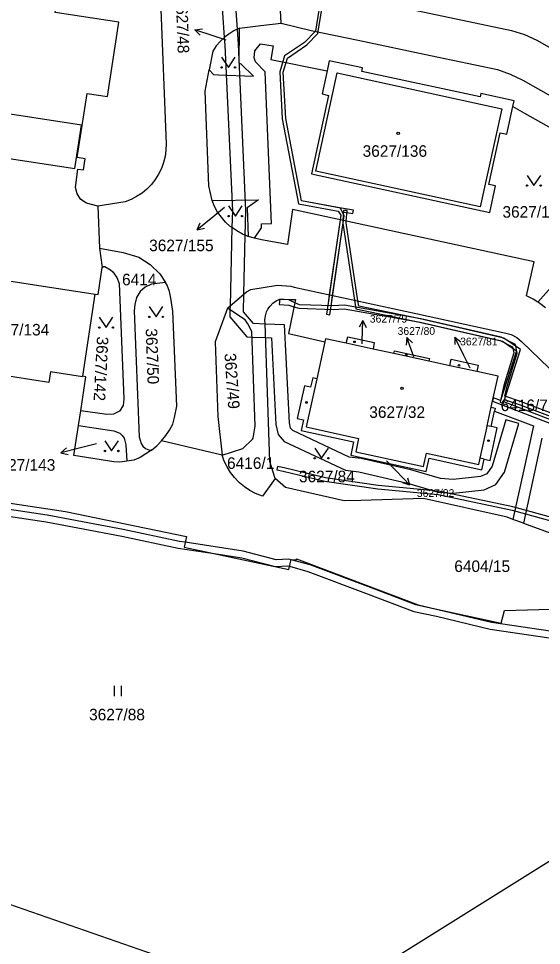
# Model space of a CAD drawing. Extents: x -644096 to -634268, y -1141430 to -1133463.
# Drawn here: x -640815.2 to -640738.2, y -1137875.9 to -1137739.5 of the extents above; entities that cross this region are included whole.
import ezdxf

# ---------------------------------------------------------------- set-up
doc = ezdxf.new("R2010")
doc.units = 0
for name, color, linetype in [('B_Hranice _3D', 7, 'Continuous'), ('M_Svah_Nasyp', 7, 'Continuous'), ('M_Svah_Zarez', 7, 'Continuous'), ('svrsek_osa_sjezdy', 7, 'Continuous'), ('svrsek_osa_VRT', 7, 'Continuous'), ('svrsek_popisy_VRT', 7, 'Continuous'), ('terminal_VRT', 7, 'Continuous')]:
    doc.layers.add(name, color=color, linetype=linetype)

msp = doc.modelspace()

# ---------------------------------------------------------------- linework, layer by layer
at = {"layer": 'B_Hranice _3D'}
for points in [[(-640769.7, -1137730.24), (-640771.48, -1137741.39), (-640773.08, -1137743.05), (-640776.01, -1137745.05), (-640776.7, -1137747.37), (-640776.35, -1137754.29), (-640773.95, -1137766.81), (-640768.15, -1137767.85), (-640767.76, -1137768.48), (-640767.85, -1137769.14), (-640769.44, -1137780.17), (-640769.62, -1137781.42), (-640769.86, -1137783.04), (-640769.36, -1137783.12), (-640769.12, -1137781.5), (-640768.94, -1137780.28), (-640767.36, -1137769.25), (-640767.26, -1137768.56), (-640767.78, -1137767.41), (-640773.53, -1137766.37), (-640775.85, -1137754.23), (-640776.2, -1137747.43), (-640775.59, -1137745.37), (-640772.76, -1137743.43), (-640771.12, -1137741.73), (-640769.14, -1137729.89)], [(-640785.63, -1137731.39), (-640784.89, -1137742.33), (-640784.81, -1137743.46), (-640783.7, -1137767.81), (-640783.76, -1137770.3), (-640784.03, -1137781.8), (-640784.05, -1137782.4), (-640784.07, -1137783.42), (-640781.55, -1137786.37), (-640780.82, -1137786.4), (-640778.82, -1137786.48), (-640777.94, -1137786.51), (-640777.29, -1137799.25), (-640776.97, -1137800.71), (-640776.06, -1137801.77), (-640767.05, -1137805.99), (-640765.1, -1137806.23), (-640757.92, -1137807.87), (-640753.43, -1137809.19), (-640751.17, -1137809.33), (-640746.66, -1137808.88), (-640744.94, -1137808.1), (-640743.65, -1137806.25), (-640741.56, -1137799.12), (-640743.48, -1137798.56), (-640745.47, -1137805.37), (-640746.26, -1137806.5), (-640747.18, -1137806.92), (-640751.21, -1137807.33), (-640753.09, -1137807.21), (-640757.42, -1137805.93), (-640764.76, -1137804.25), (-640766.49, -1137804.05), (-640774.82, -1137800.13), (-640775.13, -1137799.79), (-640775.29, -1137798.99), (-640776.04, -1137784.59), (-640778.89, -1137784.48), (-640780.59, -1137784.41), (-640782.05, -1137782.7), (-640781.99, -1137780.05), (-640781.79, -1137771.44), (-640781.7, -1137767.79), (-640782.81, -1137743.32), (-640782.96, -1137741.1), (-640783.57, -1137732.28)], [(-640769.7, -1137730.24), (-640771.48, -1137741.39), (-640773.08, -1137743.05), (-640776.01, -1137745.05), (-640776.7, -1137747.37), (-640776.35, -1137754.29), (-640773.95, -1137766.81), (-640768.15, -1137767.85), (-640767.76, -1137768.48), (-640769.62, -1137781.42), (-640769.86, -1137783.04), (-640769.36, -1137783.12), (-640769.12, -1137781.5), (-640767.26, -1137768.56), (-640767.53, -1137767.96), (-640765.95, -1137768.22), (-640765.87, -1137767.72), (-640767.95, -1137767.38), (-640773.53, -1137766.37), (-640775.85, -1137754.23), (-640776.2, -1137747.43), (-640775.59, -1137745.37), (-640772.76, -1137743.43), (-640771.12, -1137741.73), (-640769.19, -1137730.21)], [(-640773.83, -1137781.66), (-640774.52, -1137781.34), (-640775.41, -1137780.94), (-640776.72, -1137780.82), (-640776.81, -1137781.62), (-640775.38, -1137781.69), (-640774.64, -1137781.93), (-640773.91, -1137782.16), (-640768.86, -1137782.32), (-640767.23, -1137782.22), (-640756.04, -1137784.21), (-640744.3, -1137786.91), (-640742.46, -1137787.82), (-640742.29, -1137788.72), (-640743.76, -1137793.51), (-640744.28, -1137795.99), (-640743.8, -1137796.17), (-640743.68, -1137795.57)], [(-640732.39, -1137799.23), (-640741.31, -1137795.85), (-640743.58, -1137795.08), (-640743.28, -1137793.63), (-640741.77, -1137788.74), (-640742.02, -1137787.48), (-640744.14, -1137786.43), (-640755.94, -1137783.71), (-640767.21, -1137781.72), (-640768.86, -1137781.82), (-640773.83, -1137781.66)], [(-640743.68, -1137795.57), (-640741.47, -1137796.33), (-640732.54, -1137799.71)], [(-640736.15, -1137813.1), (-640742.41, -1137811.37), (-640753.35, -1137809.07), (-640762.24, -1137808.22), (-640770, -1137807.1), (-640776.08, -1137805.65), (-640777.05, -1137805.42), (-640777.17, -1137805.9), (-640776.2, -1137806.13), (-640770.1, -1137807.6), (-640762.3, -1137808.72), (-640753.43, -1137809.57), (-640742.53, -1137811.85), (-640736.31, -1137813.58)], [(-640823.89, -1137811.66), (-640811.09, -1137813.55), (-640799.98, -1137815.69), (-640791.68, -1137817.42), (-640786.38, -1137818.23), (-640782.31, -1137818.85), (-640777.36, -1137820.14), (-640775.52, -1137820.05), (-640775.29, -1137820.11), (-640772.57, -1137820.86), (-640763.71, -1137824.19), (-640756.99, -1137826.75), (-640753.68, -1137827.47), (-640745.75, -1137829.38), (-640735.39, -1137830.86), (-640723.71, -1137832.62), (-640715.39, -1137834.51), (-640705.85, -1137836.81), (-640704.12, -1137837.43), (-640703.93, -1137840.76), (-640705.7, -1137851.81), (-640704.65, -1137851.56), (-640703.35, -1137843.43), (-640703.07, -1137838.28)], [(-640703.07, -1137838.28), (-640703.16, -1137836.71), (-640705.57, -1137835.85), (-640715.17, -1137833.53), (-640723.53, -1137831.64), (-640735.25, -1137829.88), (-640745.57, -1137828.4), (-640753.46, -1137826.49), (-640756.71, -1137825.79), (-640763.35, -1137823.25), (-640772.27, -1137819.9), (-640775.06, -1137819.14), (-640775.4, -1137819.05), (-640777.26, -1137819.14), (-640782.11, -1137817.87), (-640790.64, -1137816.57), (-640791.5, -1137816.44), (-640799.78, -1137814.71), (-640810.93, -1137812.57), (-640823.73, -1137810.68)]]:
    msp.add_lwpolyline(points, dxfattribs=at)
msp.add_lwpolyline([(-640767.32, -1137767.76), (-640767.43, -1137769.23), (-640767.46, -1137769.62), (-640765.74, -1137780.97), (-640765.55, -1137782.25), (-640756.17, -1137784.19), (-640743.97, -1137787.02), (-640741.9, -1137788.41), (-640744.22, -1137795.73), (-640745.29, -1137795.32), (-640745.35, -1137795.59), (-640745.4, -1137795.81), (-640731.23, -1137801.28), (-640731.14, -1137800.87), (-640731.12, -1137800.78), (-640743.75, -1137795.91), (-640741.32, -1137788.21), (-640743.77, -1137786.56), (-640756.07, -1137783.71), (-640765.11, -1137781.83), (-640765.22, -1137781.08), (-640766.96, -1137769.6), (-640766.94, -1137769.34), (-640766.82, -1137767.8)], close=True, dxfattribs=at)
at = {"layer": 'M_Svah_Nasyp'}
for p, q in [((-640745.6, -1137799.56), (-640746.18, -1137799.43)), ((-640746.65, -1137804.34), (-640747.22, -1137804.2))]:
    msp.add_line(p, q, dxfattribs=at)
msp.add_lwpolyline([(-640768.27, -1137747.55), (-640744.06, -1137752.8), (-640747.21, -1137767.24), (-640771.41, -1137761.99), (-640768.27, -1137747.55)], dxfattribs=at)
at = {"layer": 'M_Svah_Zarez'}
for centre, radius in [((-640759.3, -1137756.41), 0.175), ((-640765.72, -1137787.09), 0.117), ((-640758.11, -1137789.02), 0.117), ((-640750.36, -1137790.54), 0.117), ((-640758.72, -1137793.94), 0.175), ((-640772.79, -1137796.01), 0.117), ((-640746.01, -1137801.63), 0.117)]:
    msp.add_circle(centre, radius, dxfattribs=at)
at = {"layer": 'svrsek_osa_sjezdy'}
for p, q in [((-640801.03, -1137839.21), (-640801.03, -1137837.71)), ((-640800.03, -1137839.21), (-640800.03, -1137837.71))]:
    msp.add_line(p, q, dxfattribs=at)
for points in [[(-640785.29, -1137745.22), (-640784.29, -1137746.72), (-640783.29, -1137745.22)], [(-640740.33, -1137762.61), (-640739.33, -1137764.11), (-640738.33, -1137762.61)], [(-640784.26, -1137767.09), (-640783.26, -1137768.59), (-640782.26, -1137767.09)], [(-640795.93, -1137781.92), (-640794.93, -1137783.42), (-640793.93, -1137781.92)], [(-640803.28, -1137783.49), (-640802.28, -1137784.99), (-640801.28, -1137783.49)], [(-640802.46, -1137801.65), (-640801.46, -1137803.15), (-640800.46, -1137801.65)], [(-640771.57, -1137802.72), (-640770.57, -1137804.22), (-640769.57, -1137802.72)]]:
    msp.add_lwpolyline(points, dxfattribs=at)
for centre in [(-640785.29, -1137746.72), (-640783.29, -1137746.72), (-640740.33, -1137764.11), (-640738.33, -1137764.11), (-640784.26, -1137768.59), (-640782.26, -1137768.59), (-640795.93, -1137783.42), (-640793.93, -1137783.42), (-640803.28, -1137784.99), (-640801.28, -1137784.99), (-640802.46, -1137803.15), (-640800.46, -1137803.15), (-640771.57, -1137804.22), (-640769.57, -1137804.22)]:
    msp.add_circle(centre, 0.1, dxfattribs=at)
at = {"layer": 'svrsek_popisy_VRT'}
for p, q in [((-640789.21, -1137741.22), (-640788.11, -1137741.06)), ((-640786.36, -1137742.15), (-640789.21, -1137741.22)), ((-640789.21, -1137741.22), (-640788.42, -1137742.01)), ((-640784.61, -1137742.71), (-640786.36, -1137742.15)), ((-640784.83, -1137767.34), (-640786.57, -1137768.74)), ((-640786.57, -1137768.74), (-640788.9, -1137770.63)), ((-640788.9, -1137770.63), (-640788.44, -1137769.61)), ((-640788.9, -1137770.63), (-640787.81, -1137770.39)), ((-640764.48, -1137783.98), (-640765.02, -1137784.96)), ((-640764.59, -1137786.98), (-640764.48, -1137783.98)), ((-640764.48, -1137783.98), (-640764.02, -1137785)), ((-640764.61, -1137787.37), (-640764.59, -1137786.98)), ((-640758.02, -1137786.47), (-640758.14, -1137787.58)), ((-640756.99, -1137789.29), (-640758.02, -1137786.47)), ((-640758.02, -1137786.47), (-640757.2, -1137787.24)), ((-640750.96, -1137786.39), (-640750.97, -1137787.51)), ((-640749.64, -1137789.09), (-640750.96, -1137786.39)), ((-640750.96, -1137786.39), (-640750.07, -1137787.07)), ((-640756.99, -1137789.3), (-640756.99, -1137789.29)), ((-640748.72, -1137790.95), (-640749.64, -1137789.09)), ((-640803.69, -1137802.1), (-640806.03, -1137802.68)), ((-640806.03, -1137802.68), (-640808.94, -1137803.41)), ((-640808.94, -1137803.41), (-640808.09, -1137802.68)), ((-640808.94, -1137803.41), (-640807.85, -1137803.65)), ((-640761.03, -1137804.6), (-640759.64, -1137806.04)), ((-640759.64, -1137806.04), (-640757.56, -1137808.2)), ((-640757.56, -1137808.2), (-640758.61, -1137807.83)), ((-640757.56, -1137808.2), (-640757.89, -1137807.13))]:
    msp.add_line(p, q, dxfattribs=at)
at = {"layer": 'terminal_VRT'}
for p, q in [((-640776.51, -1137740.24), (-640776.87, -1137734.05)), ((-640786.59, -1137744.32), (-640787.12, -1137747.1)), ((-640786.68, -1137766.32), (-640787.16, -1137764.16)), ((-640799.48, -1137766.5), (-640803.47, -1137767.15)), ((-640803.47, -1137767.15), (-640803.23, -1137773.34)), ((-640780.43, -1137771.83), (-640781.37, -1137771.6)), ((-640803.23, -1137773.34), (-640802.84, -1137776.15)), ((-640805.72, -1137792.16), (-640803.87, -1137780.06)), ((-640770.1, -1137787.1), (-640771.29, -1137792.55)), ((-640762.99, -1137788.16), (-640766.94, -1137787.3)), ((-640759.95, -1137788.82), (-640762.99, -1137788.16)), ((-640754.78, -1137789.94), (-640759.95, -1137788.82)), ((-640751.69, -1137790.62), (-640754.78, -1137789.94)), ((-640747.72, -1137791.48), (-640751.69, -1137790.62)), ((-640806.34, -1137799.39), (-640806.01, -1137797.23)), ((-640785.21, -1137803.75), (-640794.14, -1137801.66)), ((-640738.16, -1137801.25), (-640740.87, -1137813.77)), ((-640740.87, -1137813.77), (-640742.41, -1137813.21))]:
    msp.add_line(p, q, dxfattribs=at)
for points in [[(-640795.55, -1137699.38), (-640795.27, -1137711.1), (-640794.28, -1137737.01), (-640793.44, -1137757.97)], [(-640803.47, -1137767.15), (-640805.14, -1137766.72), (-640806.01, -1137766.16), (-640806.53, -1137765.33), (-640806.8, -1137764.41), (-640806.46, -1137761.68), (-640805.6, -1137761.78), (-640805.36, -1137760.16), (-640806.53, -1137759.98), (-640805.05, -1137750.55), (-640802.08, -1137751), (-640800.42, -1137740.09), (-640809.76, -1137738.64), (-640807.64, -1137724.78), (-640805.96, -1137713.89), (-640807.42, -1137710.66), (-640807.08, -1137708.37), (-640808.16, -1137708.2)], [(-640776.87, -1137734.05), (-640742.62, -1137741.28), (-640740.7, -1137741.88), (-640738.88, -1137742.73), (-640724.98, -1137750.65), (-640723.16, -1137751.47), (-640721.25, -1137752.03), (-640693.52, -1137758.03), (-640691.55, -1137758.35), (-640689.57, -1137758.5), (-640687.59, -1137758.53), (-640685.59, -1137758.45), (-640675.62, -1137757.89), (-640673.62, -1137757.82), (-640671.62, -1137757.85), (-640669.61, -1137757.99), (-640667.64, -1137758.29), (-640650.04, -1137761.52)], [(-640787.12, -1137747.1), (-640786.47, -1137747.77), (-640785.75, -1137747.84), (-640780.58, -1137748), (-640782.4, -1137746.23), (-640782.7, -1137746.11), (-640782.63, -1137740.95)], [(-640782.63, -1137740.95), (-640783.46, -1137741.35), (-640784.24, -1137741.83), (-640784.78, -1137742.25), (-640785.46, -1137742.87), (-640786.06, -1137743.56), (-640786.59, -1137744.32)], [(-640782.63, -1137740.95), (-640779.51, -1137740.55), (-640776.51, -1137740.24)], [(-640776.51, -1137740.24), (-640772.09, -1137741.3), (-640765.2, -1137742.74), (-640754.55, -1137744.98), (-640744.68, -1137747.05), (-640742.8, -1137747.73), (-640740.97, -1137748.61), (-640738.36, -1137750.09), (-640732.15, -1137753.62), (-640727.83, -1137756.12), (-640726.19, -1137756.85), (-640724.35, -1137757.52), (-640721.45, -1137758.22), (-640703.3, -1137762.2), (-640693.97, -1137764.19), (-640691.07, -1137764.53), (-640688.14, -1137764.62), (-640685.12, -1137764.57), (-640673.13, -1137763.94), (-640670.12, -1137764.08), (-640667.21, -1137764.58), (-640656.34, -1137766.52)], [(-640780.43, -1137771.83), (-640779.39, -1137770.35), (-640779.41, -1137769.74), (-640777.92, -1137769.69), (-640778.37, -1137759.23), (-640778.87, -1137747.36), (-640780.28, -1137745.9), (-640780.5, -1137745.31), (-640780.38, -1137744.27), (-640779.54, -1137743.28), (-640777.68, -1137743.54), (-640778.04, -1137745.55), (-640769.76, -1137747.21)], [(-640742.42, -1137752.48), (-640742.24, -1137751.65), (-640747.13, -1137750.59), (-640747.23, -1137751.08), (-640764.67, -1137747.31), (-640764.56, -1137746.81), (-640769.44, -1137745.75), (-640769.76, -1137747.21)], [(-640787.16, -1137764.16), (-640787.72, -1137750.2), (-640787.12, -1137747.1)], [(-640769.76, -1137747.21), (-640770.5, -1137750.63), (-640769.53, -1137750.84), (-640772.04, -1137762.39), (-640745.81, -1137768.09), (-640744.96, -1137764.17), (-640745.94, -1137763.96), (-640744.28, -1137756.33), (-640743.3, -1137756.54), (-640742.42, -1137752.48)], [(-640832.69, -1137751.09), (-640833.68, -1137757.51), (-640806.86, -1137761.61), (-640805.88, -1137755.24), (-640832.69, -1137751.09)], [(-640742.42, -1137752.48), (-640740.69, -1137753.45), (-640735.21, -1137756.56), (-640729.87, -1137759.55), (-640732.31, -1137771.22), (-640732.51, -1137773.89), (-640732.83, -1137774.59), (-640738.75, -1137781.27)], [(-640793.44, -1137757.97), (-640793.47, -1137758.9), (-640793.59, -1137759.83), (-640793.82, -1137760.74), (-640794.14, -1137761.61), (-640794.55, -1137762.45), (-640795.04, -1137763.24), (-640795.62, -1137763.97), (-640796.27, -1137764.63), (-640796.99, -1137765.23), (-640797.78, -1137765.74), (-640798.61, -1137766.17), (-640799.48, -1137766.5)], [(-640786.68, -1137766.32), (-640779.87, -1137766.2), (-640781.54, -1137767.38), (-640781.37, -1137771.6)], [(-640781.37, -1137771.6), (-640782.23, -1137771.24), (-640783.06, -1137770.79), (-640783.83, -1137770.25), (-640784, -1137770.11), (-640784.7, -1137769.47), (-640785.32, -1137768.77), (-640785.86, -1137768), (-640786.31, -1137767.18), (-640786.68, -1137766.32)], [(-640738.75, -1137781.27), (-640739.43, -1137780.83), (-640740.43, -1137780.33), (-640739.27, -1137775.35), (-640774.84, -1137767.62), (-640775.59, -1137772.76), (-640779.41, -1137772.07), (-640780.43, -1137771.83)], [(-640803.23, -1137773.34), (-640799.75, -1137773.94), (-640797.46, -1137774.63), (-640795.78, -1137775.7), (-640794.36, -1137777.07), (-640793.53, -1137778.36)], [(-640802.84, -1137776.15), (-640802.67, -1137775.99), (-640802.44, -1137776), (-640801.63, -1137776.5), (-640801.29, -1137776.79), (-640800.7, -1137777.61), (-640800.34, -1137778.52), (-640799.67, -1137795.48), (-640799.78, -1137796.46), (-640800.29, -1137797.3), (-640801.17, -1137797.72), (-640802.16, -1137797.8), (-640806.01, -1137797.23)], [(-640803.87, -1137780.06), (-640803.42, -1137780.11), (-640802.84, -1137776.15)], [(-640824.29, -1137777.01), (-640824.28, -1137776.94), (-640803.87, -1137780.06)], [(-640793.53, -1137778.36), (-640795.58, -1137778.59), (-640796.51, -1137779.07), (-640797.24, -1137779.71), (-640797.8, -1137780.59), (-640798.03, -1137781.59), (-640798.13, -1137782.54), (-640797.42, -1137801.08), (-640797.14, -1137802.05), (-640796.85, -1137802.46), (-640796.46, -1137802.77), (-640796.01, -1137802.98), (-640795.59, -1137803.01)], [(-640794.14, -1137801.66), (-640793.51, -1137800.89), (-640792.94, -1137800.07), (-640792.48, -1137799.2), (-640792.19, -1137798.24), (-640791.88, -1137796.57), (-640792.44, -1137782.58), (-640792.77, -1137780.66), (-640792.96, -1137779.68), (-640793.31, -1137778.75), (-640793.53, -1137778.36)], [(-640784.43, -1137782.14), (-640781.62, -1137779.74), (-640780.96, -1137779.42), (-640777.04, -1137778.76), (-640775.09, -1137778.9), (-640774.59, -1137779.05), (-640756.45, -1137782.99), (-640743.64, -1137785.76), (-640742.69, -1137786.03), (-640741.84, -1137786.46), (-640741.13, -1137787.06), (-640735.76, -1137792.24), (-640734.12, -1137793.6), (-640732.56, -1137794.6), (-640730.54, -1137795.33), (-640717.53, -1137798.19), (-640704.71, -1137801)], [(-640778.89, -1137784.42), (-640778.91, -1137783.84), (-640778.83, -1137783.26), (-640778.66, -1137782.7), (-640778.46, -1137782.3), (-640778.13, -1137781.83), (-640777.72, -1137781.41), (-640777.25, -1137781.07), (-640776.72, -1137780.82)], [(-640776.72, -1137780.82), (-640775.23, -1137780.86), (-640774.43, -1137780.88), (-640775.44, -1137785.87), (-640770.1, -1137787.1)], [(-640737.64, -1137782.09), (-640738.45, -1137781.46), (-640738.75, -1137781.27)], [(-640784.43, -1137782.14), (-640786.24, -1137787.08), (-640785.85, -1137798.07), (-640785.21, -1137803.75)], [(-640785.21, -1137803.75), (-640782.16, -1137802.78), (-640780.74, -1137801.42), (-640780.65, -1137801.25), (-640780.32, -1137799.51), (-640780.85, -1137785.57), (-640781.41, -1137784.45), (-640781.83, -1137783.88), (-640784.43, -1137782.14)], [(-640777.41, -1137807.18), (-640778.2, -1137804.71), (-640778.89, -1137784.42)], [(-640766.94, -1137787.3), (-640770, -1137786.63), (-640770.1, -1137787.1)], [(-640766.94, -1137787.3), (-640766.72, -1137786.34), (-640762.81, -1137787.19), (-640762.99, -1137788.16)], [(-640759.95, -1137788.82), (-640759.83, -1137788.41), (-640754.69, -1137789.53), (-640754.78, -1137789.94)], [(-640805.72, -1137792.16), (-640805.73, -1137792.25), (-640810.48, -1137791.53), (-640810.71, -1137793.06), (-640820.74, -1137791.53), (-640820.5, -1137790), (-640826.14, -1137789.14), (-640826.12, -1137789.03)], [(-640751.69, -1137790.62), (-640751.49, -1137789.65), (-640747.51, -1137790.51), (-640747.72, -1137791.48)], [(-640745.59, -1137796.7), (-640745.35, -1137795.59), (-640744.6, -1137792.16), (-640747.72, -1137791.48)], [(-640806.01, -1137797.23), (-640805.26, -1137792.23), (-640805.72, -1137792.16)], [(-640771.29, -1137792.55), (-640771.88, -1137792.39), (-640772.18, -1137793.75), (-640773.09, -1137793.55), (-640774.14, -1137798.38), (-640773.23, -1137798.56), (-640773.58, -1137800.14), (-640765.86, -1137801.81), (-640766.27, -1137803.77), (-640755.16, -1137806.19), (-640754.72, -1137804.21), (-640746.99, -1137805.92), (-640746.65, -1137804.34), (-640745.77, -1137804.56), (-640744.74, -1137799.75), (-640745.6, -1137799.56), (-640745.11, -1137797.29)], [(-640771.29, -1137792.55), (-640772.84, -1137799.62), (-640765.12, -1137801.3), (-640765.54, -1137803.26), (-640755.58, -1137805.43), (-640755.15, -1137803.48), (-640747.43, -1137805.16), (-640747.22, -1137804.2), (-640746.26, -1137799.77), (-640746.18, -1137799.43), (-640745.59, -1137796.7)], [(-640745.59, -1137796.7), (-640745.02, -1137796.84), (-640745.11, -1137797.29)], [(-640745.11, -1137797.29), (-640739.38, -1137799.45), (-640742.41, -1137813.21)], [(-640799.25, -1137804.67), (-640800.25, -1137804.79), (-640801.14, -1137804.75), (-640807.03, -1137803.83), (-640806.34, -1137799.39)], [(-640806.34, -1137799.39), (-640801.15, -1137800.17), (-640800.24, -1137800.51), (-640799.89, -1137800.85), (-640799.62, -1137801.27), (-640799.38, -1137802.23), (-640799.25, -1137804.67)], [(-640795.59, -1137803.01), (-640794.82, -1137802.39), (-640794.14, -1137801.66)], [(-640795.59, -1137803.01), (-640796.41, -1137803.58), (-640797.27, -1137804.11), (-640798.18, -1137804.48), (-640799.25, -1137804.67)], [(-640780.29, -1137809.39), (-640781.13, -1137808.95), (-640781.93, -1137808.43), (-640782.66, -1137807.82), (-640782.74, -1137807.75), (-640783.4, -1137807.06), (-640783.98, -1137806.31), (-640784.48, -1137805.5), (-640784.89, -1137804.65), (-640785.21, -1137803.75)], [(-640777.41, -1137807.18), (-640779.24, -1137809.79), (-640780.29, -1137809.39)], [(-640742.41, -1137813.21), (-640743.26, -1137812.9), (-640755.56, -1137810.13), (-640764.78, -1137810.42), (-640767.25, -1137810.5), (-640775.9, -1137808.52), (-640777.41, -1137807.18)], [(-640833.05, -1137808.29), (-640831.33, -1137808.56), (-640808.24, -1137812.07), (-640790.46, -1137815.73), (-640790.79, -1137817.28), (-640775.41, -1137820.59), (-640775.05, -1137819.12), (-640774.28, -1137819.17), (-640774.25, -1137819.03), (-640756.38, -1137825.8), (-640753.86, -1137826.35), (-640744.13, -1137828.46), (-640743.65, -1137826.59), (-640731.9, -1137826.27), (-640725.47, -1137827.68), (-640702.77, -1137832.6)], [(-640740.87, -1137813.77), (-640724.32, -1137819.78), (-640702.3, -1137824.55), (-640697.14, -1137825.67), (-640690.18, -1137827.14), (-640657.8, -1137833.67), (-640640.09, -1137836.96), (-640639.71, -1137837.03)], [(-640702.9, -1137835.02), (-640703.19, -1137840.52), (-640703.78, -1137851.35), (-640717.25, -1137854.54), (-640728.85, -1137858.39), (-640762.2, -1137879.2), (-640767.97, -1137880.89), (-640794.01, -1137877.67), (-640817.72, -1137869.4), (-640836.03, -1137846.02), (-640851.57, -1137831.73), (-640874.3, -1137829.64)]]:
    msp.add_lwpolyline(points, dxfattribs=at)

# ---------------------------------------------------------------- texts
at = {"layer": 'svrsek_osa_VRT'}
for s, rotation, p in [('3627/48', 272, (-640792.02, -1137736.48)), ('3627/50', 272, (-640796.46, -1137785.14)), ('3627/142', 267, (-640803.62, -1137786.28)), ('3627/49', 274, (-640784.87, -1137788.82))]:
    msp.add_text(s, height=1.7, rotation=rotation, dxfattribs=at).set_placement(p)
for s, height, p in [('3627/136', 1.7, (-640764.53, -1137759.88)), ('3627/154', 1.7, (-640743.95, -1137768.83)), ('3627/155', 1.7, (-640795.94, -1137773.76)), ('6414', 1.7, (-640799.93, -1137778.78)), ('3627/79', 1.14, (-640763.47, -1137784.27)), ('3627/134', 1.7, (-640820.12, -1137786.16)), ('3627/80', 1.14, (-640759.38, -1137786.07)), ('3627/81', 1.14, (-640750.18, -1137787.62)), ('6416/7', 1.7, (-640744.22, -1137797.28)), ('3627/32', 1.7, (-640763.55, -1137798.28)), ('3627/143', 1.7, (-640819.23, -1137806.05)), ('6416/1', 1.7, (-640784.48, -1137805.78)), ('3627/84', 1.7, (-640773.9, -1137807.75)), ('3627/82', 1.14, (-640756.55, -1137809.91)), ('6404/15', 1.7, (-640751.04, -1137820.95)), ('3627/88', 1.7, (-640804.78, -1137842.77))]:
    msp.add_text(s, height=height, dxfattribs=at).set_placement(p)

doc.saveas('drawing.dxf')
